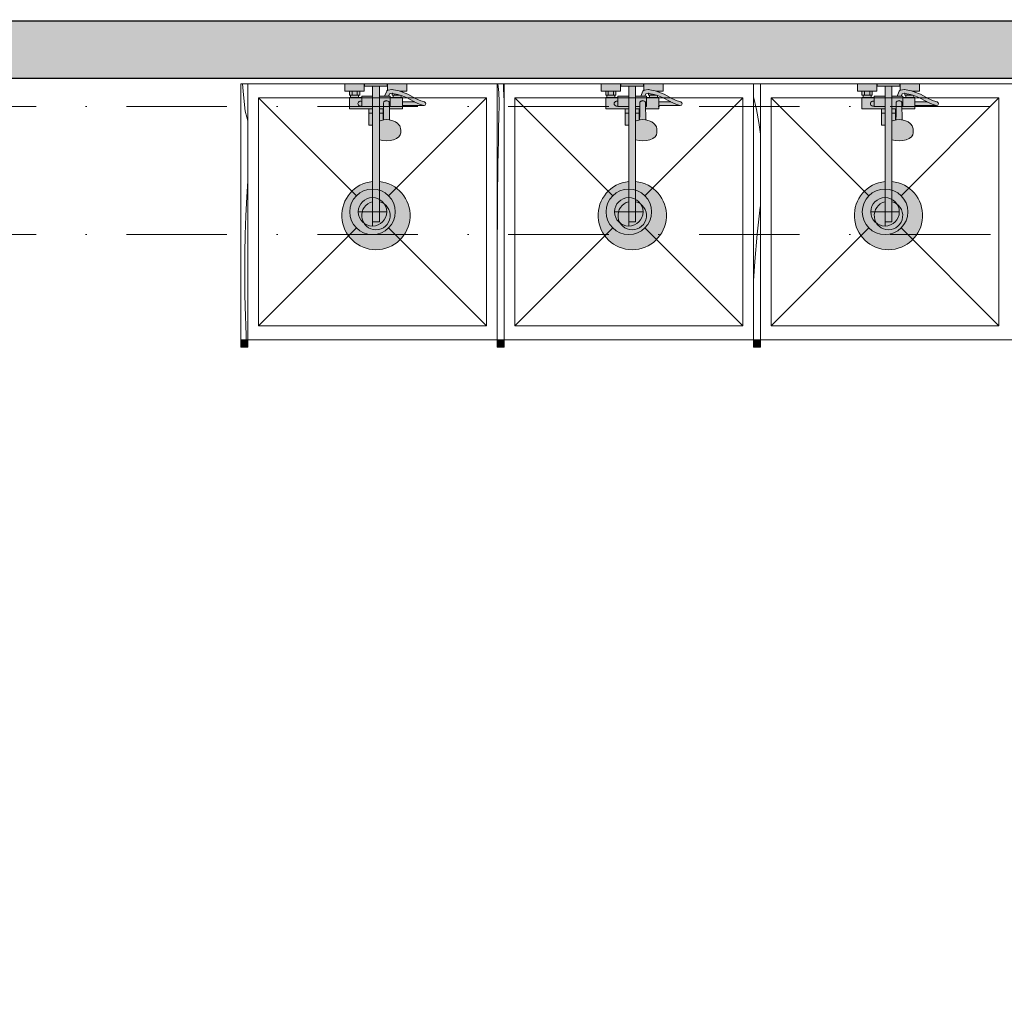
# Model space of a CAD drawing. Header units: millimetres. Extents: x -59761 to 112741, y -57975 to 46221.
# Tile 314 of 421: x 56499 to 59957, y -21154 to -17695. Entities that reach past the tile are written whole.
import ezdxf

# ---------------------------------------------------------------- set-up
doc = ezdxf.new("R2010")
doc.units = ezdxf.units.MM
for name, pattern in [('Wipeout_Contour', [1000, 0, -1000]), ('Штриховая', [564.444447, 282.222223, -282.222223]), ('Штрихпунктирная', [670.277762, 352.777767, -176.388884, 0, -141.111112])]:
    doc.linetypes.add(name, pattern=pattern)
for name, color, linetype in [('Интерьер - Оборудование', 7, 'Continuous'), ('Интерьер - Сантехника', 7, 'Continuous'), ('Конструктив - Стены Внутр сущ.', 7, 'Continuous'), ('Элемент Модели - Зона', 7, 'Continuous'), ('Элемент Модели - Оси', 2, 'Continuous')]:
    doc.layers.add(name, color=color, linetype=linetype)

# ---------------------------------------------------------------- blocks, each defined once
blk = doc.blocks.new('*X574', base_point=(2412685.8, -340475.5))
at = {"layer": 'Интерьер - Оборудование', "color": 7, "linetype": 'Continuous', "lineweight": 15}
for p, q in [((2516761.8, -304441.3), (2516771.9, -304485.8)), ((2516771.9, -304485.8), (2516780.3, -304532.1)), ((2516780.3, -304532.1), (2516785.8, -304572.5)), ((2516774.6, -304924.2), (2516785.3, -304829.2)), ((2516785.3, -304829.2), (2516785.8, -304825)), ((2516766.2, -305019.5), (2516774.6, -304924.2)), ((2516761.8, -305088), (2516766.2, -305019.5))]:
    blk.add_line(p, q, dxfattribs=at)
blk = doc.blocks.new('*X575', base_point=(2412685.8, -340475.5))
at = {"layer": 'Интерьер - Оборудование', "color": 7, "linetype": 'Continuous', "lineweight": 15}
for p, q in [((2515865, -304405), (2515863.8, -304395.5)), ((2515884.3, -304413.1), (2515883.9, -304395.5)), ((2515866.1, -304415.7), (2515865, -304405)), ((2515867, -304426.4), (2515866.1, -304415.7)), ((2515867.7, -304437.2), (2515867, -304426.4)), ((2515885.8, -304457.1), (2515884.3, -304413.1)), ((2515868.1, -304447.9), (2515867.7, -304437.2)), ((2515868.2, -304458.7), (2515868.1, -304447.9)), ((2515868.1, -304469.5), (2515868.2, -304458.7)), ((2515867.2, -304511.2), (2515868.1, -304469.5)), ((2515866.4, -304553), (2515867.2, -304511.2)), ((2515865.7, -304594.8), (2515866.4, -304553)), ((2515865, -304636.6), (2515865.7, -304594.8)), ((2515864.4, -304678.4), (2515865, -304636.6)), ((2515863.8, -304720.2), (2515864.4, -304678.4)), ((2515863.3, -304761.9), (2515863.8, -304720.2)), ((2515862.9, -304803.7), (2515863.3, -304761.9)), ((2515862.2, -304882.4), (2515862.9, -304803.7)), ((2515861.8, -304933.3), (2515862.2, -304882.4))]:
    blk.add_line(p, q, dxfattribs=at)
blk = doc.blocks.new('*X576', base_point=(2412685.8, -340475.5))
at = {"layer": 'Интерьер - Оборудование', "color": 7, "linetype": 'Continuous', "lineweight": 15}
for p, q in [((2514970.9, -304435), (2514967.6, -304395.5)), ((2514976.3, -304491.9), (2514970.9, -304435)), ((2514982.3, -304512.5), (2514976.3, -304491.9)), ((2514985.8, -304527), (2514982.3, -304512.5)), ((2514982.3, -304793.3), (2514985.8, -304737)), ((2514979.2, -304859.3), (2514982.3, -304793.3)), ((2514977, -304925.3), (2514979.2, -304859.3)), ((2514975.6, -304991.4), (2514977, -304925.3)), ((2514975.2, -305057.5), (2514975.6, -304991.4)), ((2514975.7, -305123.6), (2514975.2, -305057.5)), ((2514977, -305189.7), (2514975.7, -305123.6)), ((2514977.4, -305200.8), (2514977, -305189.7)), ((2514977.7, -305211.9), (2514977.4, -305200.8)), ((2514978.1, -305223), (2514977.7, -305211.9)), ((2514978.5, -305234.1), (2514978.1, -305223)), ((2514978.9, -305245.2), (2514978.5, -305234.1)), ((2514979.3, -305256.3), (2514978.9, -305245.2)), ((2514979.8, -305267.4), (2514979.3, -305256.3)), ((2514980.3, -305278.5), (2514979.8, -305267.4)), ((2514980.5, -305295.5), (2514980.3, -305278.5))]:
    blk.add_line(p, q, dxfattribs=at)

msp = doc.modelspace()

# ---------------------------------------------------------------- hatches: boundary and pattern name
at = {"layer": 'Интерьер - Оборудование', "linetype": 'Continuous', "lineweight": 0}
for points in [[(57275.5, -18820), (57276, -18820), (57276, -17920), (57275.5, -17920)], [(57300.5, -18820), (57300.5, -17920), (57300, -17920), (57300, -18820)], [(58175.5, -18820), (58176, -18820), (58176, -17920), (58175.5, -17920)], [(58200.5, -18820), (58200.5, -17920), (58200, -17920), (58200, -18820)], [(59075.5, -18820), (59076, -18820), (59076, -17920), (59075.5, -17920)], [(59100.5, -18820), (59100.5, -17920), (59100, -17920), (59100, -18820)]]:
    msp.add_hatch(color=255, dxfattribs=at).paths.add_polyline_path(points)
h = msp.add_hatch(color=255, dxfattribs=at)
h.paths.add_polyline_path([(57738, -18263.6, 19.9498744), (57762, -18263.6), (57762, -18117.04), (57774.06, -18119.91), (57787, -18120.88), (57799.94, -18119.91), (57812, -18117.04), (57822.36, -18112.48), (57830.3, -18106.54), (57835.3, -18099.63), (57837, -18092.2), (57837, -18081.56), (57836.49, -18078.38), (57834.8, -18071.03), (57833.36, -18068.29), (57828.56, -18061.65), (57826.5, -18059.79), (57819.25, -18054.37), (57809.8, -18050.21), (57804.63, -18048.85), (57798.01, -18047.28), (57797.5, -18029.07), (57797.25, -18008), (57843, -18008), (57843, -17996.5), (57919, -17996.5, 0.8537531), (57921.01, -17983.82), (57908.16, -17979.64), (57888.96, -17971.31), (57862.29, -17956.13), (57843, -17949.29), (57843, -17946), (57859, -17946), (57859, -17920), (57791, -17920), (57791, -17943.22), (57790.37, -17943.49), (57789.35, -17944.22), (57788.48, -17945.13), (57787.81, -17946.2), (57780.44, -17964), (57762, -17964), (57762, -17928), (57790, -17928), (57790, -17920), (57710, -17920), (57710, -17928), (57738, -17928), (57738, -17964), (57700, -17964), (57700, -17968), (57689, -17968), (57689, -17960), (57693, -17960), (57693, -17946), (57709, -17946), (57709, -17920), (57641, -17920), (57641, -17946), (57657, -17946), (57657, -17960), (57661, -17960), (57661, -17968), (57657, -17968), (57657, -18008), (57725.01, -18008), (57725.01, -18065), (57725.61, -18065), (57727.18, -18065), (57729.65, -18065), (57732.92, -18065), (57736.87, -18065), (57738, -18065)])
h.paths.add_polyline_path([(57800, -17964), (57794.45, -17964), (57798.16, -17954.98), (57806.78, -17953.58), (57807, -17953.62), (57807, -17960), (57811, -17960), (57811, -17968), (57800, -17968)], flags=0)
h.paths.add_polyline_path([(57839, -17968), (57839, -17961.64), (57856.91, -17967.97), (57883.04, -17982.89), (57884.45, -17983.5), (57843, -17983.5), (57843, -17968)], flags=0)
h = msp.add_hatch(color=255, dxfattribs=at)
h.paths.add_polyline_path([(58638, -18263.6, 19.9498744), (58662, -18263.6), (58662, -18117.04), (58674.06, -18119.91), (58687, -18120.88), (58699.94, -18119.91), (58712, -18117.04), (58722.36, -18112.48), (58730.3, -18106.54), (58735.3, -18099.63), (58737, -18092.2), (58737, -18081.56), (58736.49, -18078.38), (58734.8, -18071.03), (58733.36, -18068.29), (58728.56, -18061.65), (58726.5, -18059.79), (58719.25, -18054.37), (58709.8, -18050.21), (58704.63, -18048.85), (58698.01, -18047.28), (58697.5, -18029.07), (58697.25, -18008), (58743, -18008), (58743, -17996.5), (58819, -17996.5, 0.8537531), (58821.01, -17983.82), (58808.16, -17979.64), (58788.96, -17971.31), (58762.29, -17956.13), (58743, -17949.29), (58743, -17946), (58759, -17946), (58759, -17920), (58691, -17920), (58691, -17943.22), (58690.37, -17943.49), (58689.35, -17944.22), (58688.48, -17945.13), (58687.81, -17946.2), (58680.44, -17964), (58662, -17964), (58662, -17928), (58690, -17928), (58690, -17920), (58610, -17920), (58610, -17928), (58638, -17928), (58638, -17964), (58600, -17964), (58600, -17968), (58589, -17968), (58589, -17960), (58593, -17960), (58593, -17946), (58609, -17946), (58609, -17920), (58541, -17920), (58541, -17946), (58557, -17946), (58557, -17960), (58561, -17960), (58561, -17968), (58557, -17968), (58557, -18008), (58625.01, -18008), (58625.01, -18065), (58625.61, -18065), (58627.18, -18065), (58629.65, -18065), (58632.92, -18065), (58636.87, -18065), (58638, -18065)])
h.paths.add_polyline_path([(58700, -17964), (58694.45, -17964), (58698.16, -17954.98), (58706.78, -17953.58), (58707, -17953.62), (58707, -17960), (58711, -17960), (58711, -17968), (58700, -17968)], flags=0)
h.paths.add_polyline_path([(58739, -17968), (58739, -17961.64), (58756.91, -17967.97), (58783.04, -17982.89), (58784.45, -17983.5), (58743, -17983.5), (58743, -17968)], flags=0)
h = msp.add_hatch(color=255, dxfattribs=at)
h.paths.add_polyline_path([(59538, -18263.6, 19.9498744), (59562, -18263.6), (59562, -18117.04), (59574.06, -18119.91), (59587, -18120.88), (59599.94, -18119.91), (59612, -18117.04), (59622.36, -18112.48), (59630.3, -18106.54), (59635.3, -18099.63), (59637, -18092.2), (59637, -18081.56), (59636.49, -18078.38), (59634.8, -18071.03), (59633.36, -18068.29), (59628.56, -18061.65), (59626.5, -18059.79), (59619.25, -18054.37), (59609.8, -18050.21), (59604.63, -18048.85), (59598.01, -18047.28), (59597.5, -18029.07), (59597.25, -18008), (59643, -18008), (59643, -17996.5), (59719, -17996.5, 0.8537531), (59721.01, -17983.82), (59708.16, -17979.64), (59688.96, -17971.31), (59662.29, -17956.13), (59643, -17949.29), (59643, -17946), (59659, -17946), (59659, -17920), (59591, -17920), (59591, -17943.22), (59590.37, -17943.49), (59589.35, -17944.22), (59588.48, -17945.13), (59587.81, -17946.2), (59580.44, -17964), (59562, -17964), (59562, -17928), (59590, -17928), (59590, -17920), (59510, -17920), (59510, -17928), (59538, -17928), (59538, -17964), (59500, -17964), (59500, -17968), (59489, -17968), (59489, -17960), (59493, -17960), (59493, -17946), (59509, -17946), (59509, -17920), (59441, -17920), (59441, -17946), (59457, -17946), (59457, -17960), (59461, -17960), (59461, -17968), (59457, -17968), (59457, -18008), (59525.01, -18008), (59525.01, -18065), (59525.61, -18065), (59527.18, -18065), (59529.65, -18065), (59532.92, -18065), (59536.87, -18065), (59538, -18065)])
h.paths.add_polyline_path([(59600, -17964), (59594.45, -17964), (59598.16, -17954.98), (59606.78, -17953.58), (59607, -17953.62), (59607, -17960), (59611, -17960), (59611, -17968), (59600, -17968)], flags=0)
h.paths.add_polyline_path([(59639, -17968), (59639, -17961.64), (59656.91, -17967.97), (59683.04, -17982.89), (59684.45, -17983.5), (59643, -17983.5), (59643, -17968)], flags=0)
at = {"layer": 'Конструктив - Стены Внутр сущ.', "linetype": 'Continuous', "lineweight": 15}
msp.add_hatch(color=7, dxfattribs=at).paths.add_polyline_path([(54300, -17900), (62700, -17900), (62700, -17700), (54300, -17700)])

# ---------------------------------------------------------------- linework, layer by layer
at = {"layer": 'Интерьер - Оборудование', "color": 7, "linetype": 'Continuous', "lineweight": 15}
for p, q in [((57275.5, -18820), (57275.5, -17920)), ((57275.5, -17920), (57276, -17920)), ((57300.5, -17920), (57300, -17920)), ((57300.5, -18820), (57300.5, -17920)), ((58175.5, -18820), (58175.5, -17920)), ((58175.5, -17920), (58176, -17920)), ((58200.5, -17920), (58200, -17920)), ((58200.5, -18820), (58200.5, -17920)), ((59075.5, -18820), (59075.5, -17920)), ((59075.5, -17920), (59076, -17920)), ((59100.5, -17920), (59100, -17920)), ((59100.5, -18820), (59100.5, -17920)), ((57276, -18820), (57275.5, -18820)), ((57300, -18820), (57300.5, -18820)), ((58176, -18820), (58175.5, -18820)), ((58200, -18820), (58200.5, -18820)), ((59076, -18820), (59075.5, -18820)), ((59100, -18820), (59100.5, -18820))]:
    msp.add_line(p, q, dxfattribs=at)
at = {"layer": 'Интерьер - Оборудование', "color": 7, "linetype": 'Continuous', "lineweight": 5}
for p, q in [((57657, -17946), (57693, -17946)), ((57666, -17946), (57666, -17960)), ((57684, -17946), (57684, -17960)), ((57738, -17928), (57762, -17928)), ((57791.53, -17942.99), (57791, -17943.22)), ((57792.76, -17942.72), (57791.53, -17942.99)), ((57805.93, -17940.56), (57792.76, -17942.72)), ((57807.18, -17940.51), (57805.93, -17940.56)), ((57811.67, -17941.36), (57807.18, -17940.51)), ((57831.01, -17945.04), (57811.67, -17941.36)), ((57843, -17949.29), (57831.01, -17945.04)), ((57832.13, -17945.49), (57832.11, -17945.49)), ((57833.71, -17946), (57843, -17946)), ((58557, -17946), (58593, -17946)), ((58566, -17946), (58566, -17960)), ((58584, -17946), (58584, -17960)), ((58638, -17928), (58662, -17928)), ((58691.53, -17942.99), (58691, -17943.22)), ((58692.76, -17942.72), (58691.53, -17942.99)), ((58705.93, -17940.56), (58692.76, -17942.72)), ((58707.18, -17940.51), (58705.93, -17940.56)), ((58711.67, -17941.36), (58707.18, -17940.51)), ((58731.01, -17945.04), (58711.67, -17941.36)), ((58743, -17949.29), (58731.01, -17945.04)), ((58732.13, -17945.49), (58732.11, -17945.49)), ((58733.71, -17946), (58743, -17946)), ((59457, -17946), (59493, -17946)), ((59466, -17946), (59466, -17960)), ((59484, -17946), (59484, -17960)), ((59538, -17928), (59562, -17928)), ((59591.53, -17942.99), (59591, -17943.22)), ((59592.76, -17942.72), (59591.53, -17942.99)), ((59605.93, -17940.56), (59592.76, -17942.72)), ((59607.18, -17940.51), (59605.93, -17940.56)), ((59611.67, -17941.36), (59607.18, -17940.51)), ((59631.01, -17945.04), (59611.67, -17941.36)), ((59643, -17949.29), (59631.01, -17945.04)), ((59632.13, -17945.49), (59632.11, -17945.49)), ((59633.71, -17946), (59643, -17946)), ((57661, -17960), (57689, -17960)), ((57661, -17968), (57689, -17968)), ((57700, -17968), (57700, -18000)), ((57738, -17964), (57738, -18065)), ((57762, -18117.04), (57762, -17964)), ((57776.5, -18029.07), (57777, -17986.83)), ((57777, -17986.83), (57777.24, -17985.19)), ((57777.24, -17985.19), (57777.94, -17983.66)), ((57777.94, -17983.66), (57779.05, -17982.34)), ((57779.05, -17982.34), (57780.5, -17981.33)), ((57780.5, -17981.33), (57781.99, -17980.78)), ((57794.45, -17964), (57780.6, -17964)), ((57782, -17980.76), (57781.99, -17980.78)), ((57784.41, -17979.59), (57782, -17980.76)), ((57782, -17980.77), (57782.19, -17980.7)), ((57782.19, -17980.7), (57784, -17980.48)), ((57784, -17980.48), (57790, -17980.48)), ((57787, -17979.19), (57784.41, -17979.59)), ((57789.59, -17979.59), (57787, -17979.19)), ((57792, -17980.76), (57789.59, -17979.59)), ((57790, -17980.48), (57791.81, -17980.7)), ((57791.81, -17980.7), (57792, -17980.77)), ((57792, -17980.76), (57792.01, -17980.78)), ((57792.01, -17980.78), (57793.5, -17981.33)), ((57793.5, -17981.33), (57794.95, -17982.34)), ((57794.95, -17982.34), (57796.06, -17983.66)), ((57796.06, -17983.66), (57796.76, -17985.19)), ((57796.76, -17985.19), (57797, -17986.83)), ((57797.25, -18008), (57797, -17986.83)), ((57800, -18000), (57800, -17968)), ((57800, -17972), (57800, -17969.27)), ((57800, -17975.11), (57800, -17972)), ((57800, -17978.49), (57800, -17975.11)), ((57808.36, -17953.87), (57806.78, -17953.58)), ((57827.47, -17957.56), (57808.36, -17953.87)), ((57811, -17960), (57816, -17960)), ((57839, -17968), (57811, -17968)), ((57816, -17955.34), (57816, -17960)), ((57816, -17960), (57834, -17960)), ((57839, -17961.64), (57827.47, -17957.56)), ((57834, -17959.87), (57834, -17960)), ((57834, -17960), (57834.38, -17960)), ((57843, -17983.5), (57843, -17996.5)), ((57903.44, -17991.76), (57884.45, -17983.5)), ((58561, -17960), (58589, -17960)), ((58561, -17968), (58589, -17968)), ((58600, -17968), (58600, -18000)), ((58638, -17964), (58638, -18065)), ((58662, -18117.04), (58662, -17964)), ((58676.5, -18029.07), (58677, -17986.83)), ((58677, -17986.83), (58677.24, -17985.19)), ((58677.24, -17985.19), (58677.94, -17983.66)), ((58677.94, -17983.66), (58679.05, -17982.34)), ((58679.05, -17982.34), (58680.5, -17981.33)), ((58680.5, -17981.33), (58681.99, -17980.78)), ((58694.45, -17964), (58680.6, -17964)), ((58682, -17980.76), (58681.99, -17980.78)), ((58684.41, -17979.59), (58682, -17980.76)), ((58682, -17980.77), (58682.19, -17980.7)), ((58682.19, -17980.7), (58684, -17980.48)), ((58684, -17980.48), (58690, -17980.48)), ((58687, -17979.19), (58684.41, -17979.59)), ((58689.59, -17979.59), (58687, -17979.19)), ((58692, -17980.76), (58689.59, -17979.59)), ((58690, -17980.48), (58691.81, -17980.7)), ((58691.81, -17980.7), (58692, -17980.77)), ((58692, -17980.76), (58692.01, -17980.78)), ((58692.01, -17980.78), (58693.5, -17981.33)), ((58693.5, -17981.33), (58694.95, -17982.34)), ((58694.95, -17982.34), (58696.06, -17983.66)), ((58696.06, -17983.66), (58696.76, -17985.19)), ((58696.76, -17985.19), (58697, -17986.83)), ((58697.25, -18008), (58697, -17986.83)), ((58700, -18000), (58700, -17968)), ((58700, -17972), (58700, -17969.27)), ((58700, -17975.11), (58700, -17972)), ((58700, -17978.49), (58700, -17975.11)), ((58708.36, -17953.87), (58706.78, -17953.58)), ((58727.47, -17957.56), (58708.36, -17953.87)), ((58711, -17960), (58716, -17960)), ((58739, -17968), (58711, -17968)), ((58716, -17955.34), (58716, -17960)), ((58716, -17960), (58734, -17960)), ((58739, -17961.64), (58727.47, -17957.56)), ((58734, -17959.87), (58734, -17960)), ((58734, -17960), (58734.38, -17960)), ((58743, -17983.5), (58743, -17996.5)), ((58803.44, -17991.76), (58784.45, -17983.5)), ((59461, -17960), (59489, -17960)), ((59461, -17968), (59489, -17968)), ((59500, -17968), (59500, -18000)), ((59538, -17964), (59538, -18065)), ((59562, -18117.04), (59562, -17964)), ((59576.5, -18029.07), (59577, -17986.83)), ((59577, -17986.83), (59577.24, -17985.19)), ((59577.24, -17985.19), (59577.94, -17983.66)), ((59577.94, -17983.66), (59579.05, -17982.34)), ((59579.05, -17982.34), (59580.5, -17981.33)), ((59580.5, -17981.33), (59581.99, -17980.78)), ((59594.45, -17964), (59580.6, -17964)), ((59582, -17980.76), (59581.99, -17980.78)), ((59584.41, -17979.59), (59582, -17980.76)), ((59582, -17980.77), (59582.19, -17980.7)), ((59582.19, -17980.7), (59584, -17980.48)), ((59584, -17980.48), (59590, -17980.48)), ((59587, -17979.19), (59584.41, -17979.59)), ((59589.59, -17979.59), (59587, -17979.19)), ((59592, -17980.76), (59589.59, -17979.59)), ((59590, -17980.48), (59591.81, -17980.7)), ((59591.81, -17980.7), (59592, -17980.77)), ((59592, -17980.76), (59592.01, -17980.78)), ((59592.01, -17980.78), (59593.5, -17981.33)), ((59593.5, -17981.33), (59594.95, -17982.34)), ((59594.95, -17982.34), (59596.06, -17983.66)), ((59596.06, -17983.66), (59596.76, -17985.19)), ((59596.76, -17985.19), (59597, -17986.83)), ((59597.25, -18008), (59597, -17986.83)), ((59600, -18000), (59600, -17968)), ((59600, -17972), (59600, -17969.27)), ((59600, -17975.11), (59600, -17972)), ((59600, -17978.49), (59600, -17975.11)), ((59608.36, -17953.87), (59606.78, -17953.58)), ((59627.47, -17957.56), (59608.36, -17953.87)), ((59611, -17960), (59616, -17960)), ((59639, -17968), (59611, -17968)), ((59616, -17955.34), (59616, -17960)), ((59616, -17960), (59634, -17960)), ((59639, -17961.64), (59627.47, -17957.56)), ((59634, -17959.87), (59634, -17960)), ((59634, -17960), (59634.38, -17960)), ((59643, -17983.5), (59643, -17996.5)), ((59703.44, -17991.76), (59684.45, -17983.5)), ((57700, -18000), (57738, -18000)), ((57725.01, -18008), (57738, -18008)), ((57776.84, -18000), (57762, -18000)), ((57776.75, -18008), (57762, -18008)), ((57774.99, -18008), (57774.99, -18047.51)), ((57800, -18000), (57797.16, -18000)), ((57916.99, -17996.18), (57903.44, -17991.76)), ((57916.99, -17996.18), (57919, -17996.5)), ((58600, -18000), (58638, -18000)), ((58625.01, -18008), (58638, -18008)), ((58676.84, -18000), (58662, -18000)), ((58676.75, -18008), (58662, -18008)), ((58674.99, -18008), (58674.99, -18047.51)), ((58700, -18000), (58697.16, -18000)), ((58816.99, -17996.18), (58803.44, -17991.76)), ((58816.99, -17996.18), (58819, -17996.5)), ((59500, -18000), (59538, -18000)), ((59525.01, -18008), (59538, -18008)), ((59576.84, -18000), (59562, -18000)), ((59576.75, -18008), (59562, -18008)), ((59574.99, -18008), (59574.99, -18047.51)), ((59600, -18000), (59597.16, -18000)), ((59716.99, -17996.18), (59703.44, -17991.76)), ((59716.99, -17996.18), (59719, -17996.5)), ((57725.01, -18023), (57738, -18023)), ((57774.99, -18023), (57762, -18023)), ((57762, -18048.34), (57762.06, -18048.3)), ((57764.2, -18050.21), (57762, -18051.18)), ((57769.37, -18048.85), (57764.2, -18050.21)), ((57777.88, -18046.83), (57769.37, -18048.85)), ((57775.99, -18047.28), (57776.5, -18029.07)), ((57787, -18046.14), (57777.88, -18046.83)), ((57796.12, -18046.83), (57787, -18046.14)), ((57798.01, -18047.28), (57796.12, -18046.83)), ((58625.01, -18023), (58638, -18023)), ((58674.99, -18023), (58662, -18023)), ((58662, -18048.34), (58662.06, -18048.3)), ((58664.2, -18050.21), (58662, -18051.18)), ((58669.37, -18048.85), (58664.2, -18050.21)), ((58677.88, -18046.83), (58669.37, -18048.85)), ((58675.99, -18047.28), (58676.5, -18029.07)), ((58687, -18046.14), (58677.88, -18046.83)), ((58696.12, -18046.83), (58687, -18046.14)), ((58698.01, -18047.28), (58696.12, -18046.83)), ((59525.01, -18023), (59538, -18023)), ((59574.99, -18023), (59562, -18023)), ((59562, -18048.34), (59562.06, -18048.3)), ((59564.2, -18050.21), (59562, -18051.18)), ((59569.37, -18048.85), (59564.2, -18050.21)), ((59577.88, -18046.83), (59569.37, -18048.85)), ((59575.99, -18047.28), (59576.5, -18029.07)), ((59587, -18046.14), (59577.88, -18046.83)), ((59596.12, -18046.83), (59587, -18046.14)), ((59598.01, -18047.28), (59596.12, -18046.83)), ((57762.06, -18062.39), (57762, -18062.34)), ((58662.06, -18062.39), (58662, -18062.34)), ((59562.06, -18062.39), (59562, -18062.34)), ((57738, -18263.6), (57738, -18405)), ((57762, -18263.6), (57762, -18405)), ((58638, -18263.6), (58638, -18405)), ((58662, -18263.6), (58662, -18405)), ((59538, -18263.6), (59538, -18405)), ((59562, -18263.6), (59562, -18405)), ((57738, -18405), (57762, -18405)), ((58638, -18405), (58662, -18405)), ((59538, -18405), (59562, -18405))]:
    msp.add_line(p, q, dxfattribs=at)
at = {"layer": 'Интерьер - Оборудование', "color": 7, "linetype": 'Continuous', "lineweight": 5, "flags": 128}
for points in [[(57738, -18263.6, 19.9498744), (57762, -18263.6), (57762, -18117.04), (57774.06, -18119.91), (57787, -18120.88), (57799.94, -18119.91), (57812, -18117.04), (57822.36, -18112.48), (57830.3, -18106.54), (57835.3, -18099.63), (57837, -18092.2), (57837, -18081.56), (57836.49, -18078.38), (57834.8, -18071.03), (57833.36, -18068.29), (57828.56, -18061.65), (57826.5, -18059.79), (57819.25, -18054.37), (57809.8, -18050.21), (57804.63, -18048.85), (57798.01, -18047.28), (57797.5, -18029.07), (57797.25, -18008), (57843, -18008), (57843, -17996.5), (57919, -17996.5, 0.8537531), (57921.01, -17983.82), (57908.16, -17979.64), (57888.96, -17971.31), (57862.29, -17956.13), (57843, -17949.29), (57843, -17946), (57859, -17946), (57859, -17920), (57791, -17920), (57791, -17943.22), (57790.37, -17943.49), (57789.35, -17944.22), (57788.48, -17945.13), (57787.81, -17946.2), (57780.44, -17964), (57762, -17964), (57762, -17928), (57790, -17928), (57790, -17920), (57710, -17920), (57710, -17928), (57738, -17928), (57738, -17964), (57700, -17964), (57700, -17968), (57689, -17968), (57689, -17960), (57693, -17960), (57693, -17946), (57709, -17946), (57709, -17920), (57641, -17920), (57641, -17946), (57657, -17946), (57657, -17960), (57661, -17960), (57661, -17968), (57657, -17968), (57657, -18008), (57725.01, -18008), (57725.01, -18065), (57725.61, -18065), (57727.18, -18065), (57729.65, -18065), (57732.92, -18065), (57736.87, -18065), (57738, -18065)], [(58638, -18263.6, 19.9498744), (58662, -18263.6), (58662, -18117.04), (58674.06, -18119.91), (58687, -18120.88), (58699.94, -18119.91), (58712, -18117.04), (58722.36, -18112.48), (58730.3, -18106.54), (58735.3, -18099.63), (58737, -18092.2), (58737, -18081.56), (58736.49, -18078.38), (58734.8, -18071.03), (58733.36, -18068.29), (58728.56, -18061.65), (58726.5, -18059.79), (58719.25, -18054.37), (58709.8, -18050.21), (58704.63, -18048.85), (58698.01, -18047.28), (58697.5, -18029.07), (58697.25, -18008), (58743, -18008), (58743, -17996.5), (58819, -17996.5, 0.8537531), (58821.01, -17983.82), (58808.16, -17979.64), (58788.96, -17971.31), (58762.29, -17956.13), (58743, -17949.29), (58743, -17946), (58759, -17946), (58759, -17920), (58691, -17920), (58691, -17943.22), (58690.37, -17943.49), (58689.35, -17944.22), (58688.48, -17945.13), (58687.81, -17946.2), (58680.44, -17964), (58662, -17964), (58662, -17928), (58690, -17928), (58690, -17920), (58610, -17920), (58610, -17928), (58638, -17928), (58638, -17964), (58600, -17964), (58600, -17968), (58589, -17968), (58589, -17960), (58593, -17960), (58593, -17946), (58609, -17946), (58609, -17920), (58541, -17920), (58541, -17946), (58557, -17946), (58557, -17960), (58561, -17960), (58561, -17968), (58557, -17968), (58557, -18008), (58625.01, -18008), (58625.01, -18065), (58625.61, -18065), (58627.18, -18065), (58629.65, -18065), (58632.92, -18065), (58636.87, -18065), (58638, -18065)], [(59538, -18263.6, 19.9498744), (59562, -18263.6), (59562, -18117.04), (59574.06, -18119.91), (59587, -18120.88), (59599.94, -18119.91), (59612, -18117.04), (59622.36, -18112.48), (59630.3, -18106.54), (59635.3, -18099.63), (59637, -18092.2), (59637, -18081.56), (59636.49, -18078.38), (59634.8, -18071.03), (59633.36, -18068.29), (59628.56, -18061.65), (59626.5, -18059.79), (59619.25, -18054.37), (59609.8, -18050.21), (59604.63, -18048.85), (59598.01, -18047.28), (59597.5, -18029.07), (59597.25, -18008), (59643, -18008), (59643, -17996.5), (59719, -17996.5, 0.8537531), (59721.01, -17983.82), (59708.16, -17979.64), (59688.96, -17971.31), (59662.29, -17956.13), (59643, -17949.29), (59643, -17946), (59659, -17946), (59659, -17920), (59591, -17920), (59591, -17943.22), (59590.37, -17943.49), (59589.35, -17944.22), (59588.48, -17945.13), (59587.81, -17946.2), (59580.44, -17964), (59562, -17964), (59562, -17928), (59590, -17928), (59590, -17920), (59510, -17920), (59510, -17928), (59538, -17928), (59538, -17964), (59500, -17964), (59500, -17968), (59489, -17968), (59489, -17960), (59493, -17960), (59493, -17946), (59509, -17946), (59509, -17920), (59441, -17920), (59441, -17946), (59457, -17946), (59457, -17960), (59461, -17960), (59461, -17968), (59457, -17968), (59457, -18008), (59525.01, -18008), (59525.01, -18065), (59525.61, -18065), (59527.18, -18065), (59529.65, -18065), (59532.92, -18065), (59536.87, -18065), (59538, -18065)]]:
    msp.add_lwpolyline(points, format="xyb", close=True, dxfattribs=at)
for points in [[(57800, -17964), (57794.45, -17964), (57798.16, -17954.98), (57806.78, -17953.58), (57807, -17953.62), (57807, -17960), (57811, -17960), (57811, -17968), (57800, -17968)], [(57839, -17968), (57839, -17961.64), (57856.91, -17967.97), (57883.04, -17982.89), (57884.45, -17983.5), (57843, -17983.5), (57843, -17968)], [(58700, -17964), (58694.45, -17964), (58698.16, -17954.98), (58706.78, -17953.58), (58707, -17953.62), (58707, -17960), (58711, -17960), (58711, -17968), (58700, -17968)], [(58739, -17968), (58739, -17961.64), (58756.91, -17967.97), (58783.04, -17982.89), (58784.45, -17983.5), (58743, -17983.5), (58743, -17968)], [(59600, -17964), (59594.45, -17964), (59598.16, -17954.98), (59606.78, -17953.58), (59607, -17953.62), (59607, -17960), (59611, -17960), (59611, -17968), (59600, -17968)], [(59639, -17968), (59639, -17961.64), (59656.91, -17967.97), (59683.04, -17982.89), (59684.45, -17983.5), (59643, -17983.5), (59643, -17968)]]:
    msp.add_lwpolyline(points, close=True, dxfattribs=at)
at = {"layer": 'Интерьер - Оборудование', "color": 7, "linetype": 'Continuous', "lineweight": 5}
for centre, radius, start, end in [((57695.5, -17990), 9, 60, 300), ((58595.5, -17990), 9, 60, 300), ((59495.5, -17990), 9, 60, 300), ((57750, -18383), 50, 103.88654, 76.11346), ((58650, -18383), 50, 103.88654, 76.11346), ((59550, -18383), 50, 103.88654, 76.11346)]:
    msp.add_arc(centre, radius, start, end, dxfattribs=at)
at = {"layer": 'Интерьер - Сантехника', "color": 7, "linetype": 'Continuous', "lineweight": 5}
for p, q in [((57338, -17970), (57338, -18770)), ((58138, -17970), (57338, -17970)), ((57338, -17970), (57681.43, -18313.43)), ((58138, -17970), (57794.57, -18313.43)), ((58138, -18770), (58138, -17970)), ((58238, -17970), (58238, -18770)), ((59038, -17970), (58238, -17970)), ((58238, -17970), (58581.43, -18313.43)), ((59038, -17970), (58694.57, -18313.43)), ((59038, -18770), (59038, -17970)), ((59138, -17970), (59138, -18770)), ((59938, -17970), (59138, -17970)), ((59138, -17970), (59481.43, -18313.43)), ((59938, -17970), (59594.57, -18313.43)), ((59938, -18770), (59938, -17970)), ((57738, -18420), (57738, -18320)), ((58638, -18420), (58638, -18320)), ((59538, -18420), (59538, -18320)), ((57688, -18370), (57788, -18370)), ((58588, -18370), (58688, -18370)), ((59488, -18370), (59588, -18370)), ((57338, -18770), (57681.43, -18426.57)), ((58138, -18770), (57794.57, -18426.57)), ((58238, -18770), (58581.43, -18426.57)), ((59038, -18770), (58694.57, -18426.57)), ((59138, -18770), (59481.43, -18426.57)), ((59938, -18770), (59594.57, -18426.57)), ((57338, -18770), (58138, -18770)), ((58238, -18770), (59038, -18770)), ((59138, -18770), (59938, -18770))]:
    msp.add_line(p, q, dxfattribs=at)
at = {"layer": 'Интерьер - Сантехника', "color": 7, "linetype": 'Continuous', "lineweight": 5, "flags": 128}
for points in [[(57288, -18820), (58188, -18820), (58188, -17920), (57288, -17920)], [(58188, -18820), (59088, -18820), (59088, -17920), (58188, -17920)], [(59088, -18820), (59988, -18820), (59988, -17920), (59088, -17920)]]:
    msp.add_lwpolyline(points, close=True, dxfattribs=at)
at = {"layer": 'Интерьер - Сантехника', "color": 7, "linetype": 'Continuous', "lineweight": 5}
for centre, radius in [((57738, -18370), 80), ((58638, -18370), 80), ((59538, -18370), 80), ((57738, -18370), 50), ((58638, -18370), 50), ((59538, -18370), 50)]:
    msp.add_circle(centre, radius, dxfattribs=at)
at = {"layer": 'Конструктив - Стены Внутр сущ.', "color": 7, "linetype": 'Continuous', "lineweight": 30, "flags": 128}
for points in [[(62700, -17700), (54300, -17700)], [(54300, -17900), (62700, -17900)]]:
    msp.add_lwpolyline(points, dxfattribs=at)
at = {"layer": 'Элемент Модели - Зона', "color": 253, "linetype": 'Штриховая', "lineweight": 15, "flags": 128}
msp.add_lwpolyline([(-8890, -17680), (-3119.74, -17680), (-3119.74, -14858.42), (142.53, -11594.86), (156.67, -11609), (156.67, -11580), (18300, -11580), (18300, -11600), (32399.73, -11600), (32399.73, -11580), (69081.36, -11580), (72316.72, -14823.47), (72320.06, -15158.11), (72320.06, -17695), (72360, -17695), (72360, -19700), (72120, -19700), (72120, -18300), (71700, -18300), (71700, -17900), (63300, -17900), (63300, -18300), (62700, -18300), (62700, -17900), (54320, -17900), (54320, -27030), (62700, -27030), (62700, -26350), (63300, -26350), (63300, -27540), (67380, -27540), (67380, -26630), (67500, -26630), (67500, -27660), (62920, -27660), (62920, -32819.89), (72120, -32819.89), (72120, -27750), (71650, -27750), (71650, -26250), (72120, -26250), (72120, -21200), (72360, -21200), (72360, -33849.94), (72120, -33849.94), (72120, -33059.89), (54320, -33059.89), (54320, -39349.94), (72120, -39349.94), (72120, -36299.94), (71700.06, -36299.94), (71700.06, -35674.44), (72120, -35674.44), (72120, -35349.94), (72360, -35349.94), (72360, -35679.94), (75850, -35679.94), (75850, -16794.88), (75238.88, -16794.88), (75238.88, -9000), (80700, -9000), (80700, -8700), (81300, -8700), (81300, -9000), (87517.1, -9000), (87517.1, -320), (85530, -320), (85530, 300), (84182.9, 300), (81300, 300), (81300, -300), (80700, -300), (80700, 212.5), (79799.78, 212.5), (72300, 212.5), (72300, -300), (71700, -300), (71700, 212.5), (63300, 212.5), (63300, -300), (62700, -300), (62700, 212.5), (54300, 212.5), (54300, -300), (53700, -300), (53700, 212.5), (45650, 212.5), (45650, -300), (45050, -300), (44950, -300), (44950, -5367.2), (32450.06, -5367.2), (32450.06, -200), (32450.06, 7690), (32460.06, 7690), (32460.06, 13850), (29720, 13850), (29720, 5730), (28964.53, 5730), (28964.53, 212), (27300.06, 212), (27300.06, -300), (26700.06, -300), (26700.06, 212), (18300, 212), (18300, -300), (17700, -300), (17700, 212), (16025.03, 212), (16025.03, -7500), (16025.03, -9042.59), (9300, -9042.59), (9300, -9300), (8700, -9300), (8700, -9042.59), (300, -9042.59), (300, -9300), (-300, -9300), (-300, -9042.59), (-8250, -9042.59), (-8250, -9300), (-8850, -9300), (-8850, -9042.59), (-8890, -9042.59)], close=True, dxfattribs=at)

# ---------------------------------------------------------------- next in the draw order: wipeouts: each hides what was drawn before it
at = {"color": 254, "linetype": 'Wipeout_Contour', "lineweight": 0, "ltscale": 10133527.71513395}
msp.add_wipeout([(57300, -17920), (57276, -17920), (57276, -18820), (57300, -18820)], dxfattribs=at).dxf.layer = 'Интерьер - Оборудование'
at = {"color": 254, "linetype": 'Wipeout_Contour', "lineweight": 0, "ltscale": 10137101.56591306}
msp.add_wipeout([(58200, -17920), (58176, -17920), (58176, -18820), (58200, -18820)], dxfattribs=at).dxf.layer = 'Интерьер - Оборудование'
at = {"color": 254, "linetype": 'Wipeout_Contour', "lineweight": 0, "ltscale": 10140675.435191}
msp.add_wipeout([(59100, -17920), (59076, -17920), (59076, -18820), (59100, -18820)], dxfattribs=at).dxf.layer = 'Интерьер - Оборудование'

# ---------------------------------------------------------------- next in the draw order: hatches: boundary and pattern name
at = {"layer": 'Интерьер - Оборудование', "linetype": 'Continuous', "lineweight": 0}
for points in [[(57300.5, -18845), (57300.5, -18820), (57275.5, -18820), (57275.5, -18845)], [(58200.5, -18845), (58200.5, -18820), (58175.5, -18820), (58175.5, -18845)], [(59100.5, -18845), (59100.5, -18820), (59075.5, -18820), (59075.5, -18845)]]:
    msp.add_hatch(color=255, dxfattribs=at).paths.add_polyline_path(points)

# ---------------------------------------------------------------- next in the draw order: linework, layer by layer
at = {"layer": 'Интерьер - Оборудование', "color": 7, "linetype": 'Continuous', "lineweight": 5, "flags": 128}
for points in [[(57300, -17920), (57276, -17920), (57276, -18820), (57300, -18820)], [(58200, -17920), (58176, -17920), (58176, -18820), (58200, -18820)], [(59100, -17920), (59076, -17920), (59076, -18820), (59100, -18820)]]:
    msp.add_lwpolyline(points, close=True, dxfattribs=at)
at = {"layer": 'Интерьер - Оборудование', "color": 7, "linetype": 'Continuous', "lineweight": 15, "flags": 128}
for points in [[(57300.5, -18845), (57300.5, -18820), (57275.5, -18820), (57275.5, -18845)], [(58200.5, -18845), (58200.5, -18820), (58175.5, -18820), (58175.5, -18845)], [(59100.5, -18845), (59100.5, -18820), (59075.5, -18820), (59075.5, -18845)]]:
    msp.add_lwpolyline(points, close=True, dxfattribs=at)
at = {"layer": 'Элемент Модели - Оси', "color": 7, "linetype": 'Штрихпунктирная', "lineweight": 15}
for p, q in [((-57760.58, -18000), (110650, -18000)), ((-57760.58, -18450), (110650, -18450))]:
    msp.add_line(p, q, dxfattribs=at)

# ---------------------------------------------------------------- next in the draw order: block references
at = {"layer": 'Интерьер - Оборудование', "color": 7, "linetype": 'Continuous', "lineweight": 5}
for name in ['*X576', '*X575', '*X574']:
    msp.add_blockref(name, (-45000, -54000), dxfattribs=at)

doc.saveas('drawing.dxf')
